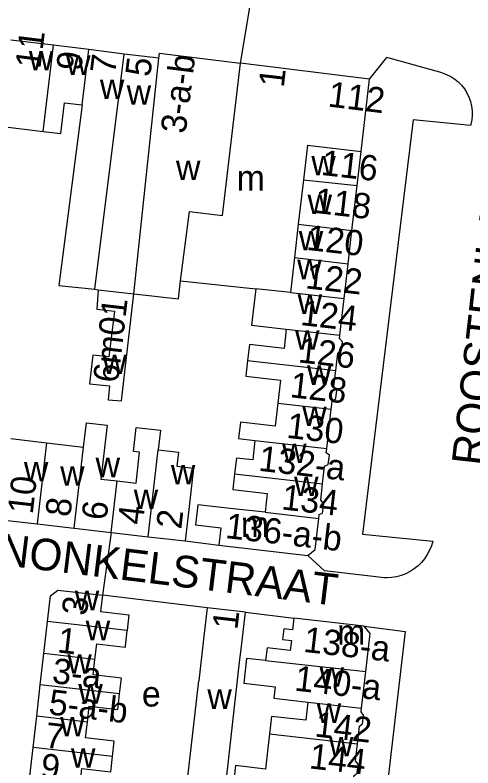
# Model space of a CAD drawing. Extents: x 161258 to 163262, y 380749 to 382054.
# Drawn here: x 162224.2 to 162296.6, y 381098.8 to 381217.9 of the extents above; entities that cross this region are included whole.
import ezdxf

# ---------------------------------------------------------------- set-up
doc = ezdxf.new("R2010")
doc.units = 0
for name, color, linetype in [('BLT_Basislijn', 7, 'Continuous'), ('BLT_Bebouwing', 7, 'Continuous'), ('BLT_Centroide', 7, 'Continuous'), ('BLT_Huisnummer', 7, 'Continuous'), ('BLT_Huisnummer_ tussenligend', 7, 'Continuous'), ('BLT_Huisnummer_reeks', 7, 'Continuous'), ('BLT_Onderverdeling_panden', 7, 'Continuous'), ('BLT_Straatnaam', 7, 'Continuous'), ('BLT_Vlakafsluiter', 7, 'Continuous')]:
    doc.layers.add(name, color=color, linetype=linetype)

msp = doc.modelspace()

# ---------------------------------------------------------------- linework, layer by layer
at = {"layer": 'BLT_Basislijn'}
for p, q in [((162280.22, 381207.73), (162282.96, 381211.15)), ((162291.74, 381208.75), (162282.96, 381211.15)), ((162251.11, 381134.73), (162256.44, 381134.06)), ((162254.58, 381124.18), (162238.02, 381126.15)), ((162260.62, 381123.49), (162268.3, 381122.54))]:
    msp.add_line(p, q, dxfattribs=at)
for points in [[(162291.74, 381208.75), (162292.43, 381208.49), (162293.09, 381208.16), (162293.71, 381207.75), (162294.28, 381207.29), (162294.8, 381206.76), (162295.25, 381206.18), (162295.64, 381205.56), (162295.96, 381204.9), (162296.21, 381204.2), (162296.38, 381203.48), (162296.47, 381202.75), (162296.49, 381202.02), (162296.42, 381201.28), (162296.27, 381200.56), (162296.23, 381200.41)], [(162296.23, 381200.41), (162287.14, 381201.32), (162279.14, 381135.81), (162290.23, 381134.72)], [(162290.23, 381134.72), (162290.02, 381133.97), (162289.74, 381133.25), (162289.38, 381132.57), (162288.96, 381131.92), (162288.47, 381131.33), (162287.92, 381130.78), (162287.32, 381130.3), (162286.67, 381129.88), (162285.98, 381129.53), (162285.26, 381129.25), (162284.51, 381129.05), (162283.75, 381128.93), (162282.98, 381128.89), (162282.59, 381128.89)], [(162282.59, 381128.89), (162273.14, 381129.99), (162270.51, 381132.45)], [(162279.4, 381121.27), (162285.88, 381120.39), (162280.3, 381072.45)]]:
    msp.add_lwpolyline(points, dxfattribs=at)
at = {"layer": 'BLT_Bebouwing'}
for p, q in [((162230.31, 381213.09), (162223.56, 381213.92)), ((162235.89, 381212.4), (162230.31, 381213.09)), ((162241.47, 381211.71), (162235.89, 381212.4)), ((162246.93, 381211.04), (162241.47, 381211.71)), ((162254.7, 381210.87), (162259.83, 381210.28)), ((162280.22, 381207.73), (162259.83, 381210.28)), ((162278.91, 381196.3), (162280.22, 381207.73)), ((162221.88, 381200.29), (162228.63, 381199.47)), ((162278.29, 381190.93), (162278.91, 381196.3)), ((162277.47, 381183.83), (162278.29, 381190.93)), ((162276.87, 381178.54), (162277.47, 381183.83)), ((162276.24, 381173.05), (162276.87, 381178.54)), ((162231.14, 381175.14), (162236.8, 381174.51)), ((162236.8, 381174.51), (162237.34, 381174.45)), ((162275.57, 381167.27), (162276.24, 381173.05)), ((162273.48, 381149.32), (162274.19, 381155.55)), ((162222.06, 381138.07), (162227.69, 381137.42)), ((162227.69, 381137.42), (162233.54, 381136.75)), ((162233.54, 381136.75), (162239.4, 381136.07)), ((162239.4, 381136.07), (162245.25, 381135.4)), ((162245.25, 381135.4), (162251.11, 381134.73)), ((162256.44, 381134.06), (162270.51, 381132.45)), ((162260.62, 381123.49), (162254.58, 381124.18)), ((162228.77, 381116.94), (162229.35, 381122.02)), ((162279.4, 381121.27), (162268.3, 381122.54)), ((162228.2, 381111.99), (162228.77, 381116.94)), ((162278.99, 381108.29), (162279.65, 381114.1)), ((162227.63, 381107.01), (162228.2, 381111.99)), ((162227.07, 381102.09), (162227.63, 381107.01))]:
    msp.add_line(p, q, dxfattribs=at)
for points in [[(162246.93, 381211.04), (162247.02, 381211.82), (162254.7, 381210.87)], [(162228.63, 381199.47), (162231.44, 381199.12), (162232.05, 381204), (162234.81, 381203.66)], [(162234.81, 381203.66), (162231.14, 381175.14)], [(162243, 381173.81), (162250.04, 381173.02), (162250.34, 381175.87)], [(162250.34, 381175.87), (162262.25, 381174.6)], [(162237.34, 381174.45), (162237.12, 381171.37), (162239.91, 381171.03), (162239.04, 381163.82), (162236.48, 381164.1), (162235.99, 381159.58), (162239.12, 381159.23), (162238.92, 381157.05), (162241.06, 381156.86), (162243, 381173.81)], [(162262.25, 381174.6), (162261.59, 381168.86), (162267.09, 381168.23)], [(162267.09, 381168.23), (162266.74, 381165.17), (162261.26, 381165.8), (162260.97, 381163.28)], [(162274.9, 381161.69), (162275.21, 381164.42), (162275.81, 381164.9), (162275.96, 381166.2), (162275.51, 381166.76), (162275.57, 381167.27)], [(162260.97, 381163.28), (162260.68, 381160.77), (162266.17, 381160.14), (162265.76, 381156.52)], [(162274.19, 381155.55), (162274.33, 381156.76), (162274.93, 381157.24), (162275.08, 381158.58), (162274.61, 381159.17), (162274.9, 381161.69)], [(162265.76, 381156.52), (162265.35, 381152.9), (162259.85, 381153.53), (162259.55, 381150.92), (162262.13, 381150.62)], [(162235.01, 381149.55), (162235.52, 381153.42), (162238.75, 381153.02), (162237.77, 381144.51), (162240.33, 381144.22)], [(162240.33, 381144.22), (162243.34, 381143.88), (162243.9, 381148.74), (162242.92, 381148.86), (162243.36, 381152.68), (162247.19, 381152.23), (162246.83, 381149.14)], [(162223.53, 381150.9), (162229.16, 381150.23)], [(162229.16, 381150.23), (162235.01, 381149.55)], [(162262.13, 381150.62), (162261.78, 381147.54), (162259.21, 381147.83), (162258.92, 381145.34)], [(162246.83, 381149.14), (162250.05, 381148.77), (162249.79, 381146.54), (162252.43, 381146.23), (162251.68, 381139.7), (162251.11, 381134.73)], [(162272.82, 381143.75), (162273.15, 381146.55), (162273.73, 381146.81), (162273.9, 381148.3), (162273.4, 381148.67), (162273.48, 381149.32)], [(162258.92, 381145.34), (162258.64, 381142.85), (162264.07, 381142.23), (162263.73, 381139.27)], [(162272.23, 381138.29), (162272.3, 381138.89), (162272.83, 381139.12), (162273, 381140.61), (162272.53, 381141.19), (162272.82, 381143.75)], [(162263.73, 381139.27), (162258.7, 381139.8), (162253.09, 381140.46), (162252.98, 381139.49), (162252.72, 381137.26)], [(162270.51, 381132.45), (162271.67, 381133.36), (162272.23, 381138.29)], [(162252.72, 381137.26), (162256.75, 381136.8), (162256.44, 381134.06)], [(162229.35, 381122.02), (162229.81, 381126.05), (162230.95, 381126.95), (162238.02, 381126.15)], [(162238.02, 381126.15), (162237.73, 381123.58), (162242.22, 381123.06), (162241.93, 381120.58)], [(162254.58, 381124.18), (162254.01, 381119.22), (162253.25, 381112.59)], [(162259.66, 381115.1), (162260.05, 381118.53), (162260.62, 381123.49)], [(162268.3, 381122.54), (162268.08, 381120.67), (162266.7, 381120.83), (162266.51, 381119.13), (162267.91, 381118.97)], [(162236.82, 381116.01), (162237.11, 381118.48), (162241.63, 381117.96), (162241.65, 381118.1), (162241.93, 381120.58)], [(162279.65, 381114.1), (162280.34, 381120.1), (162279.4, 381121.27)], [(162267.91, 381118.97), (162267.71, 381117.42), (162264.04, 381117.84), (162263.81, 381115.83)], [(162240.74, 381110.55), (162241.02, 381113.04), (162236.54, 381113.55), (162236.82, 381116.01)], [(162263.81, 381115.83), (162260.82, 381116.17), (162260.38, 381112.27), (162265.32, 381111.65)], [(162251.09, 381093.61), (162257.18, 381092.92), (162259.66, 381115.1)], [(162251.09, 381093.61), (162251.17, 381094.21), (162253.25, 381112.59)], [(162265.32, 381111.65), (162265.12, 381109.88), (162270.51, 381109.26)], [(162235.65, 381106.09), (162235.93, 381108.59), (162240.46, 381108.07), (162240.74, 381110.55)], [(162270.51, 381109.26), (162270.18, 381106.38), (162264.75, 381107), (162264.44, 381104.24)], [(162278.35, 381102.65), (162278.67, 381105.43), (162279.15, 381105.82), (162279.31, 381107.19), (162278.92, 381107.69), (162278.99, 381108.29)], [(162239.6, 381100.66), (162239.88, 381103.07), (162235.36, 381103.59), (162235.65, 381106.09)], [(162264.44, 381104.24), (162264.12, 381101.49), (162263.8, 381098.66)], [(162277.71, 381097.07), (162277.77, 381097.6), (162278.28, 381098), (162278.44, 381099.45), (162278.04, 381099.95), (162278.35, 381102.65)], [(162226.89, 381096.55), (162226.94, 381097.02), (162226.5, 381097.07), (162227.07, 381102.09)], [(162234.43, 381095.67), (162234.79, 381098.76), (162239.33, 381098.24), (162239.6, 381100.66)], [(162263.8, 381098.66), (162259.07, 381099.21), (162258.75, 381096.42), (162265.66, 381095.63), (162265.31, 381092.59)]]:
    msp.add_lwpolyline(points, dxfattribs=at)
at = {"layer": 'BLT_Onderverdeling_panden'}
for p, q in [((162228.63, 381199.47), (162230.31, 381213.09)), ((162234.81, 381203.66), (162235.89, 381212.4)), ((162236.8, 381174.51), (162241.47, 381211.71)), ((162243, 381173.81), (162246.93, 381211.04)), ((162270.42, 381197.28), (162269.79, 381191.83)), ((162270.42, 381197.28), (162278.91, 381196.3)), ((162269.79, 381191.83), (162268.99, 381184.81)), ((162269.79, 381191.83), (162278.29, 381190.93)), ((162268.99, 381184.81), (162268.38, 381179.52)), ((162268.99, 381184.81), (162277.47, 381183.83)), ((162268.38, 381179.52), (162267.75, 381173.99)), ((162268.38, 381179.52), (162276.87, 381178.54)), ((162237.34, 381174.45), (162243, 381173.81)), ((162267.75, 381173.99), (162262.25, 381174.6)), ((162267.75, 381173.99), (162276.24, 381173.05)), ((162267.09, 381168.23), (162275.57, 381167.27)), ((162260.97, 381163.28), (162274.9, 381161.69)), ((162265.76, 381156.52), (162274.19, 381155.55)), ((162229.16, 381150.23), (162227.69, 381137.42)), ((162262.13, 381150.62), (162273.48, 381149.32)), ((162233.54, 381136.75), (162235.01, 381149.55)), ((162245.25, 381135.4), (162246.83, 381149.14)), ((162258.92, 381145.34), (162272.82, 381143.75)), ((162239.4, 381136.07), (162240.33, 381144.22)), ((162263.73, 381139.27), (162272.23, 381138.29)), ((162241.93, 381120.58), (162229.35, 381122.02)), ((162236.82, 381116.01), (162228.77, 381116.94)), ((162263.81, 381115.83), (162279.65, 381114.1)), ((162240.74, 381110.55), (162228.2, 381111.99)), ((162270.51, 381109.26), (162278.99, 381108.29)), ((162235.65, 381106.09), (162227.63, 381107.01)), ((162264.44, 381104.24), (162278.35, 381102.65)), ((162239.6, 381100.66), (162227.07, 381102.09))]:
    msp.add_line(p, q, dxfattribs=at)
msp.add_lwpolyline([(162250.34, 381175.87), (162251.8, 381186.8), (162256.98, 381186.2), (162259.83, 381210.28)], dxfattribs=at)
at = {"layer": 'BLT_Vlakafsluiter'}
for p, q in [((162259.83, 381210.28), (162262.48, 381225.94)), ((162239.4, 381136.07), (162238.02, 381126.15))]:
    msp.add_line(p, q, dxfattribs=at)

# ---------------------------------------------------------------- texts
at = {"layer": 'BLT_Centroide'}
for s, p in [('w', (162226.39, 381209.12)), ('w', (162232.27, 381208.41)), ('w', (162237.62, 381204.59)), ('w', (162241.86, 381203.69)), ('w', (162271.04, 381192.54)), ('w', (162249.65, 381191.77)), ('m', (162259.25, 381190.13)), ('w', (162270.45, 381186.4)), ('w', (162269.06, 381180.67)), ('w', (162268.81, 381176.11)), ('w', (162268.88, 381170.62)), ('w', (162268.48, 381164.97)), ('w', (162238.01, 381161.12)), ('w', (162270.37, 381159.41)), ('w', (162269.62, 381152.91)), ('w', (162266.43, 381147.03)), ('w', (162236.94, 381144.8)), ('w', (162225.61, 381144.16)), ('w', (162231.34, 381143.48)), ('w', (162248.84, 381143.69)), ('w', (162268.31, 381141.81)), ('w', (162242.97, 381139.78)), ('m', (162259.9, 381135.36)), ('w', (162233.65, 381123.78)), ('w', (162235.38, 381119.03)), ('m', (162275.13, 381118.31)), ('w', (162232.48, 381113.75)), ('w', (162272.35, 381111.69)), ('w', (162234.21, 381109.03)), ('e', (162244.26, 381108.55)), ('w', (162254.61, 381108.18)), ('w', (162271.9, 381105.97)), ('w', (162231.33, 381103.84)), ('w', (162273.83, 381100.66)), ('w', (162233.05, 381098.88))]:
    msp.add_text(s, height=4, dxfattribs=at).set_placement(p)
at = {"layer": 'BLT_Huisnummer'}
for s, rotation, p in [('9', 82.978, (162234.66, 381208.93)), ('5', 82.9644, (162245.57, 381207.99)), ('116', 353.4771, (162272.46, 381192.61)), ('120', 353.4796, (162270.17, 381180.76)), ('6m01', 83.4496, (162240.49, 381159.62)), ('124', 353.4704, (162269.21, 381168.88)), ('128', 353.464, (162267.55, 381157.47)), ('10', 83.4548, (162226.99, 381138.85)), ('6', 83.4496, (162238.67, 381137.89)), ('2', 83.4434, (162250.48, 381136.5)), ('3', 83.4664, (162235.54, 381122.81)), ('1', 83.4763, (162259.35, 381120.6)), ('1', 353.4722, (162230.78, 381117.12)), ('142', 353.4732, (162271.47, 381103.83)), ('9', 353.4621, (162228.11, 381097.21))]:
    msp.add_text(s, height=4, rotation=rotation, dxfattribs=at).set_placement(p)
at = {"layer": 'BLT_Huisnummer_ tussenligend'}
for s, rotation, p in [('11', 82.978, (162228.2, 381209.28)), ('7', 82.9644, (162240.02, 381208.44)), ('118', 353.4778, (162271.38, 381186.61)), ('122', 353.4796, (162270.01, 381174.68)), ('126', 353.4704, (162268.86, 381162.98)), ('130', 353.464, (162267.02, 381151.05)), ('134', 353.449, (162266.21, 381139.73)), ('8', 83.4496, (162232.94, 381138.42)), ('4', 83.4434, (162244.4, 381137.18)), ('7', 353.4669, (162228.8, 381102.1)), ('144', 353.4732, (162270.59, 381098.79))]:
    msp.add_text(s, height=4, rotation=rotation, dxfattribs=at).set_placement(p)
at = {"layer": 'BLT_Huisnummer_reeks'}
for s, rotation, p in [('3-a-b', 82.8984, (162251.17, 381199.01)), ('1', 83.445, (162266.68, 381206.31)), ('112', 352.9693, (162273.55, 381203.43)), ('132-a', 353.449, (162262.59, 381145.84)), ('136-a-b', 353.4515, (162257.33, 381135.2)), ('138-a', 353.475, (162269.68, 381117.21)), ('3-a', 353.4722, (162229.95, 381112.27)), ('140-a', 353.4755, (162268.27, 381111.09)), ('5-a-b', 353.4669, (162229.39, 381107.32))]:
    msp.add_text(s, height=4, rotation=rotation, dxfattribs=at).set_placement(p)
at = {"layer": 'BLT_Straatnaam'}
for s, rotation, p in [('ROOSTENLAAN', 83.5487, (162298.19, 381146.48)), ('RANONKELSTRAAT', 353.0438, (162212.21, 381132.12))]:
    msp.add_text(s, height=5, rotation=rotation, dxfattribs=at).set_placement(p)

doc.saveas('drawing.dxf')
